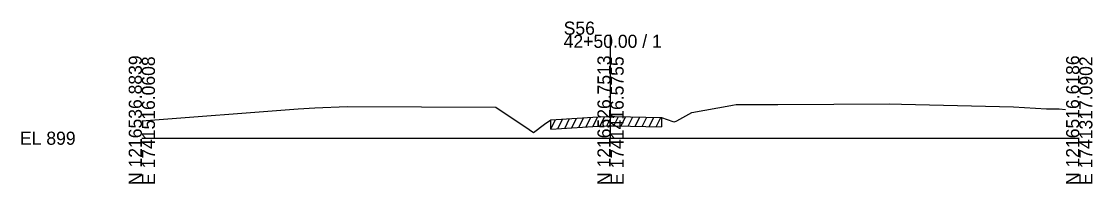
# Model space of a CAD drawing. Extents: x -26 to 1203, y -10 to 19541.
# Drawn here: x -25.7 to 202.8, y 17490.3 to 17525 of the extents above; entities that cross this region are included whole.
import ezdxf

# ---------------------------------------------------------------- set-up
doc = ezdxf.new("R2010")
doc.units = 0
for name, color, linetype in [('RD_GPK_XS_Cell', 7, 'Continuous'), ('RD_XS_ExGround', 7, 'Continuous'), ('RD_XS_ExPaveRet', 7, 'Continuous'), ('RD_XS_TX_Elev_EX', 7, 'Continuous')]:
    doc.layers.add(name, color=color, linetype=linetype)

msp = doc.modelspace()

# ---------------------------------------------------------------- linework, layer by layer
at = {"layer": 'RD_GPK_XS_Cell'}
for p, q in [((100, 17500), (100, 17522.11)), ((0, 17500), (100, 17500)), ((100, 17500), (200, 17500))]:
    msp.add_line(p, q, dxfattribs=at)
at = {"layer": 'RD_XS_ExGround'}
msp.add_lwpolyline([(0, 17503.69), (33.37, 17506.26), (36.9, 17506.47), (43.82, 17506.76), (75.53, 17506.67), (82.66, 17501.88), (83.54, 17501.2), (85.91, 17503), (87.23, 17503.93), (97.33, 17504.55), (99.12, 17504.67), (100, 17504.66), (100.88, 17504.66), (110.88, 17504.43), (113.28, 17503.59), (113.64, 17503.48), (114.13, 17503.75), (117.32, 17505.52), (125.65, 17506.99), (126.03, 17507.06), (126.83, 17507.18), (135.67, 17507.23), (159.55, 17507.37), (162.09, 17507.29), (186, 17506.72), (193.04, 17506.31), (195.74, 17506.26), (197.03, 17506.17)], dxfattribs=at)
at = {"layer": 'RD_XS_ExPaveRet'}
for p, q in [((87.23, 17501.93), (88.26, 17503.99)), ((87.23, 17501.93), (87.23, 17503.93)), ((88.73, 17502.02), (89.76, 17504.08)), ((90.23, 17502.11), (91.26, 17504.18)), ((91.73, 17502.21), (92.76, 17504.27)), ((93.23, 17502.3), (94.26, 17504.36)), ((94.73, 17502.39), (95.76, 17504.46)), ((96.23, 17502.49), (97.26, 17504.55)), ((97.73, 17502.58), (98.77, 17504.65)), ((99.23, 17502.67), (100.23, 17504.66)), ((100.73, 17502.66), (101.72, 17504.64)), ((102.23, 17502.63), (103.22, 17504.6)), ((103.73, 17502.59), (104.72, 17504.57)), ((105.23, 17502.56), (106.22, 17504.53)), ((106.73, 17502.52), (107.72, 17504.5)), ((108.23, 17502.49), (109.22, 17504.46)), ((109.73, 17502.45), (110.72, 17504.43)), ((110.88, 17504.43), (110.88, 17502.43)), ((87.23, 17501.93), (97.33, 17502.55)), ((97.33, 17502.55), (99.12, 17502.67)), ((99.12, 17502.67), (100, 17502.66)), ((100, 17502.66), (100.88, 17502.66)), ((100.88, 17502.66), (110.88, 17502.43))]:
    msp.add_line(p, q, dxfattribs=at)

# ---------------------------------------------------------------- texts
at = {"layer": 'RD_GPK_XS_Cell'}
for s, p in [('S56', (90, 17522.11)), ('42+50.00 / 1', (90, 17519.31)), ('EL 899', (-26, 17498.6))]:
    msp.add_text(s, height=2.8, dxfattribs=at).set_placement(p)
for s, p in [('N 1216536.8839', (0, 17490)), ('E 1741516.0608', (2.8, 17490)), ('N 1216526.7513', (100, 17490)), ('E 1741416.5755', (102.8, 17490)), ('N 1216516.6186', (200, 17490)), ('E 1741317.0902', (202.8, 17490))]:
    msp.add_text(s, height=2.8, rotation=90, dxfattribs=at).set_placement(p)
at = {"layer": 'RD_XS_TX_Elev_EX'}
msp.add_text('901.33', height=0.1, rotation=90, dxfattribs=at).set_placement((100.1, 17504.66))

doc.saveas('drawing.dxf')
